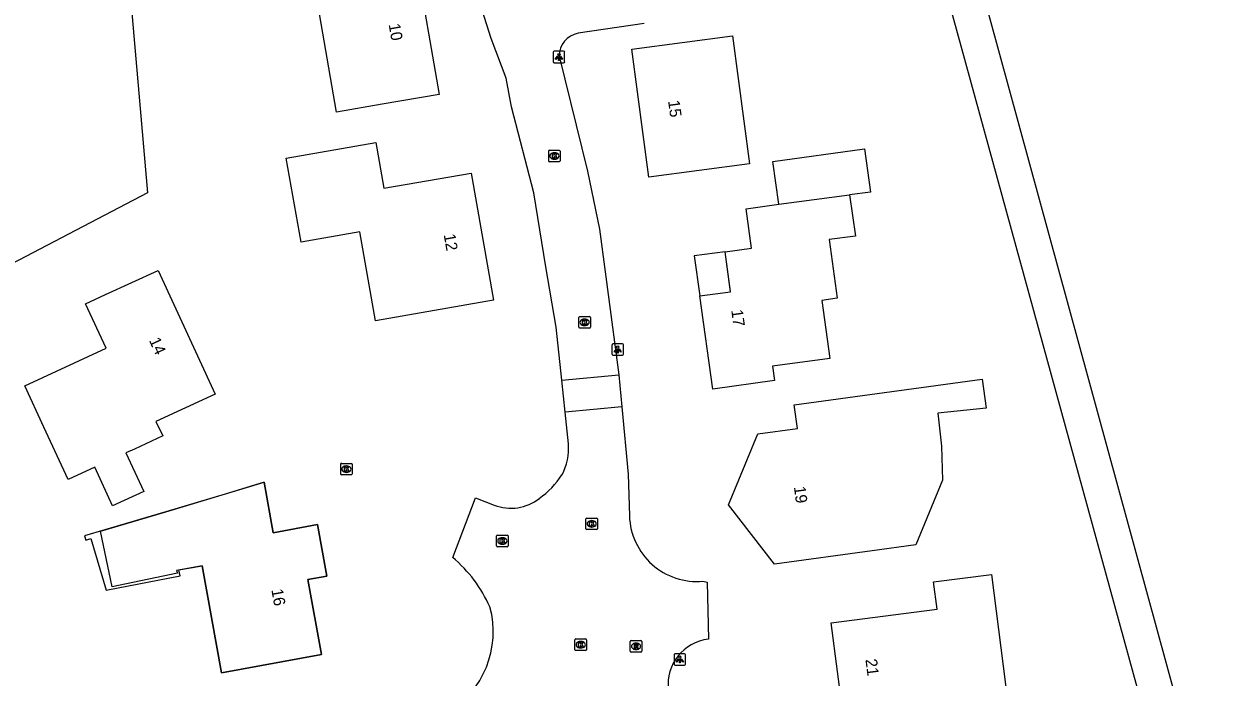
# Model space of a CAD drawing. Extents: x 162157 to 163165, y 378998 to 380775.
# Drawn here: x 162698.9 to 162802.1, y 380030.2 to 380086.7 of the extents above; entities that cross this region are included whole.
import ezdxf

# ---------------------------------------------------------------- set-up
doc = ezdxf.new("R2010")
doc.units = 0
for name, color, linetype in [('IMGEO_Kolk', 7, 'Continuous'), ('IMGEO_Lichtpunt', 7, 'Continuous'), ('IMGEO_Naaldbos', 7, 'Continuous'), ('IMGEO_Pand', 7, 'Continuous'), ('IMGEO_Pand_nummerreeks', 7, 'Continuous'), ('IMGEO_Pand_overbouw', 7, 'Continuous'), ('IMGEO_Pand_vergunning_verleend', 7, 'Continuous'), ('IMGEO_Rijbaan_lokaal_open', 7, 'Continuous'), ('IMGEO_Rioolput', 7, 'Continuous'), ('IMGEO_Voetpad_onverhard', 7, 'Continuous')]:
    doc.layers.add(name, color=color, linetype=linetype)

msp = doc.modelspace()

# ---------------------------------------------------------------- linework, layer by layer
at = {"layer": 'IMGEO_Kolk'}
for p, q in [((162744.23, 380074.86), (162744.23, 380075.71)), ((162744.3, 380075.79), (162745.15, 380075.79)), ((162745.15, 380074.79), (162744.3, 380074.79)), ((162744.74, 380075.01), (162744.71, 380075.01)), ((162744.72, 380075.57), (162744.74, 380075.57)), ((162745.23, 380075.71), (162745.23, 380074.86)), ((162746.91, 380061.4), (162747.76, 380061.4)), ((162746.84, 380060.48), (162746.84, 380061.33)), ((162747.76, 380060.4), (162746.91, 380060.4)), ((162747.32, 380061.18), (162747.35, 380061.18)), ((162747.35, 380060.62), (162747.32, 380060.62)), ((162747.84, 380061.33), (162747.84, 380060.48)), ((162726.25, 380047.79), (162726.25, 380048.64)), ((162726.32, 380048.71), (162727.17, 380048.71)), ((162726.74, 380048.49), (162726.76, 380048.49)), ((162727.25, 380048.64), (162727.25, 380047.79)), ((162727.17, 380047.71), (162726.32, 380047.71)), ((162726.76, 380047.93), (162726.73, 380047.93)), ((162747.45, 380043.05), (162747.45, 380043.91)), ((162747.52, 380043.98), (162748.38, 380043.98)), ((162748.45, 380043.91), (162748.45, 380043.05)), ((162748.38, 380042.98), (162747.52, 380042.98)), ((162747.96, 380043.2), (162747.93, 380043.2)), ((162747.94, 380043.76), (162747.96, 380043.76)), ((162739.73, 380041.58), (162739.73, 380042.43)), ((162739.8, 380042.5), (162740.65, 380042.5)), ((162740.21, 380042.28), (162740.24, 380042.28)), ((162740.73, 380042.43), (162740.73, 380041.58)), ((162740.65, 380041.5), (162739.8, 380041.5)), ((162740.24, 380041.72), (162740.21, 380041.72)), ((162746.57, 380033.53), (162747.42, 380033.53)), ((162746.5, 380032.6), (162746.5, 380033.45)), ((162747.42, 380032.53), (162746.57, 380032.53)), ((162747.01, 380032.75), (162746.98, 380032.75)), ((162746.99, 380033.31), (162747.01, 380033.31)), ((162747.5, 380033.45), (162747.5, 380032.6))]:
    msp.add_line(p, q, dxfattribs=at)
for points in [[(162744.23, 380074.86), (162744.23, 380075.71)], [(162744.3, 380075.79), (162745.15, 380075.79)], [(162745.15, 380074.79), (162744.3, 380074.79)], [(162744.55, 380075.49), (162744.67, 380075.49), (162744.67, 380075.34), (162744.8, 380075.49), (162744.97, 380075.49), (162744.82, 380075.34), (162744.97, 380075.09), (162744.82, 380075.09), (162744.74, 380075.25), (162744.67, 380075.18), (162744.67, 380075.09), (162744.55, 380075.09), (162744.55, 380075.49)], [(162745.23, 380075.71), (162745.23, 380074.86)], [(162746.91, 380061.4), (162747.76, 380061.4)], [(162746.84, 380060.48), (162746.84, 380061.33)], [(162747.76, 380060.4), (162746.91, 380060.4)], [(162747.16, 380061.1), (162747.28, 380061.1), (162747.28, 380060.95), (162747.41, 380061.1), (162747.57, 380061.1), (162747.43, 380060.95), (162747.58, 380060.7), (162747.43, 380060.7), (162747.34, 380060.87), (162747.28, 380060.8), (162747.28, 380060.7), (162747.16, 380060.7), (162747.16, 380061.1)], [(162747.84, 380061.33), (162747.84, 380060.48)], [(162726.25, 380047.79), (162726.25, 380048.64)], [(162726.32, 380048.71), (162727.17, 380048.71)], [(162726.57, 380048.41), (162726.69, 380048.41), (162726.69, 380048.26), (162726.82, 380048.41), (162726.99, 380048.41), (162726.84, 380048.26), (162726.99, 380048.01), (162726.84, 380048.01), (162726.76, 380048.18), (162726.69, 380048.11), (162726.69, 380048.01), (162726.57, 380048.01), (162726.57, 380048.41)], [(162727.25, 380048.64), (162727.25, 380047.79)], [(162727.17, 380047.71), (162726.32, 380047.71)], [(162747.45, 380043.05), (162747.45, 380043.91)], [(162747.52, 380043.98), (162748.38, 380043.98)], [(162748.45, 380043.91), (162748.45, 380043.05)], [(162748.38, 380042.98), (162747.52, 380042.98)], [(162747.77, 380043.68), (162747.89, 380043.68), (162747.89, 380043.53), (162748.02, 380043.68), (162748.19, 380043.68), (162748.04, 380043.53), (162748.19, 380043.28), (162748.04, 380043.28), (162747.96, 380043.44), (162747.89, 380043.38), (162747.89, 380043.28), (162747.77, 380043.28), (162747.77, 380043.68)], [(162739.73, 380041.58), (162739.73, 380042.43)], [(162739.8, 380042.5), (162740.65, 380042.5)], [(162740.05, 380042.2), (162740.17, 380042.2), (162740.17, 380042.05), (162740.3, 380042.2), (162740.46, 380042.2), (162740.32, 380042.05), (162740.47, 380041.8), (162740.32, 380041.8), (162740.23, 380041.97), (162740.17, 380041.9), (162740.17, 380041.8), (162740.05, 380041.8), (162740.05, 380042.2)], [(162740.73, 380042.43), (162740.73, 380041.58)], [(162740.65, 380041.5), (162739.8, 380041.5)], [(162746.57, 380033.53), (162747.42, 380033.53)], [(162746.5, 380032.6), (162746.5, 380033.45)], [(162747.42, 380032.53), (162746.57, 380032.53)], [(162746.82, 380033.23), (162746.94, 380033.23), (162746.94, 380033.07), (162747.07, 380033.23), (162747.24, 380033.23), (162747.09, 380033.08), (162747.24, 380032.83), (162747.09, 380032.83), (162747.01, 380032.99), (162746.94, 380032.92), (162746.94, 380032.83), (162746.82, 380032.83), (162746.82, 380033.23)], [(162747.5, 380033.45), (162747.5, 380032.6)]]:
    msp.add_lwpolyline(points, dxfattribs=at)
for centre, start, end in [((162744.3, 380075.71), 91.552, 178.448), ((162744.3, 380075.71), 91.552, 178.448), ((162744.3, 380074.86), 181.552, 268.448), ((162744.3, 380074.86), 181.552, 268.448), ((162745.15, 380075.71), 1.552, 88.448), ((162745.15, 380075.71), 1.552, 88.448), ((162745.15, 380074.86), 271.552, 358.448), ((162745.15, 380074.86), 271.552, 358.448), ((162746.91, 380061.33), 91.552, 178.448), ((162746.91, 380061.33), 91.552, 178.448), ((162747.76, 380061.33), 1.552, 88.448), ((162747.76, 380061.33), 1.552, 88.448), ((162746.91, 380060.48), 181.552, 268.448), ((162746.91, 380060.48), 181.552, 268.448), ((162747.76, 380060.48), 271.552, 358.448), ((162747.76, 380060.48), 271.552, 358.448), ((162726.32, 380048.64), 91.552, 178.448), ((162726.32, 380048.64), 91.552, 178.448), ((162727.17, 380048.64), 1.552, 88.448), ((162727.17, 380048.64), 1.552, 88.448), ((162726.32, 380047.79), 181.552, 268.448), ((162726.32, 380047.79), 181.552, 268.448), ((162727.17, 380047.79), 271.552, 358.448), ((162727.17, 380047.79), 271.552, 358.448), ((162747.53, 380043.9), 91.552, 178.448), ((162747.53, 380043.9), 91.552, 178.448), ((162748.37, 380043.9), 1.552, 88.448), ((162748.37, 380043.9), 1.552, 88.448), ((162747.53, 380043.06), 181.552, 268.448), ((162747.53, 380043.06), 181.552, 268.448), ((162748.37, 380043.06), 271.552, 358.448), ((162748.37, 380043.06), 271.552, 358.448), ((162739.8, 380042.43), 91.552, 178.448), ((162739.8, 380042.43), 91.552, 178.448), ((162740.65, 380042.43), 1.552, 88.448), ((162740.65, 380042.43), 1.552, 88.448), ((162739.8, 380041.58), 181.552, 268.448), ((162739.8, 380041.58), 181.552, 268.448), ((162740.65, 380041.58), 271.552, 358.448), ((162740.65, 380041.58), 271.552, 358.448), ((162746.57, 380033.45), 91.552, 178.448), ((162746.57, 380033.45), 91.552, 178.448), ((162747.42, 380033.45), 1.552, 88.448), ((162747.42, 380033.45), 1.552, 88.448), ((162746.57, 380032.6), 181.552, 268.448), ((162746.57, 380032.6), 181.552, 268.448), ((162747.42, 380032.6), 271.552, 358.448), ((162747.42, 380032.6), 271.552, 358.448)]:
    msp.add_arc(centre, 0.0765, start, end, dxfattribs=at)
for centre, major_axis, ratio, start_param, end_param in [((162744.71, 380075.29), (-0.387, 0.002), 0.722429, 4.712389, 7.853982), ((162744.74, 380075.29), (-0.39, 0.002), 0.717154, 1.570796, 4.712389), ((162747.32, 380060.9), (-0.387, 0.002), 0.722429, 4.712389, 7.853982), ((162747.35, 380060.9), (-0.39, 0.002), 0.717154, 1.570796, 4.712389), ((162726.73, 380048.21), (-0.387, 0.002), 0.722429, 4.712389, 7.853982), ((162726.76, 380048.21), (-0.39, 0.002), 0.717154, 1.570796, 4.712389), ((162747.94, 380043.48), (-0.387, 0.002), 0.722429, 4.712389, 7.853982), ((162747.96, 380043.48), (-0.39, 0.002), 0.717154, 1.570796, 4.712389), ((162740.21, 380042), (-0.387, 0.002), 0.722429, 4.712389, 7.853982), ((162740.24, 380042), (-0.39, 0.002), 0.717154, 1.570796, 4.712389), ((162746.98, 380033.03), (-0.387, 0.002), 0.722429, 4.712389, 7.853982), ((162747.01, 380033.03), (-0.39, 0.002), 0.717154, 1.570796, 4.712389)]:
    msp.add_ellipse(centre, major_axis=major_axis, ratio=ratio, start_param=start_param, end_param=end_param, dxfattribs=at)
at = {"layer": 'IMGEO_Lichtpunt'}
for p, q in [((162744.62, 380084.25), (162744.62, 380083.44)), ((162744.62, 380084.25), (162744.62, 380083.44)), ((162745.52, 380084.34), (162744.71, 380084.34)), ((162745.52, 380084.34), (162744.71, 380084.34)), ((162745.61, 380083.44), (162745.61, 380084.25)), ((162745.61, 380083.44), (162745.61, 380084.25)), ((162744.71, 380083.35), (162745.52, 380083.35)), ((162744.71, 380083.35), (162745.52, 380083.35)), ((162749.7, 380058.96), (162749.7, 380058.15)), ((162749.7, 380058.96), (162749.7, 380058.15)), ((162750.61, 380059.05), (162749.8, 380059.05)), ((162750.61, 380059.05), (162749.8, 380059.05)), ((162750.7, 380058.15), (162750.7, 380058.96)), ((162750.7, 380058.15), (162750.7, 380058.96)), ((162749.8, 380058.06), (162750.61, 380058.06)), ((162749.8, 380058.06), (162750.61, 380058.06)), ((162755.07, 380032.16), (162755.07, 380031.35)), ((162755.07, 380032.16), (162755.07, 380031.35)), ((162755.97, 380032.25), (162755.16, 380032.25)), ((162755.97, 380032.25), (162755.16, 380032.25)), ((162756.06, 380031.35), (162756.06, 380032.16)), ((162756.06, 380031.35), (162756.06, 380032.16)), ((162755.16, 380031.26), (162755.97, 380031.26)), ((162755.16, 380031.26), (162755.97, 380031.26))]:
    msp.add_line(p, q, dxfattribs=at)
for points in [[(162744.99, 380083.91), (162745.03, 380083.89), (162744.84, 380083.62), (162744.8, 380083.65), (162744.99, 380083.91)], [(162745.09, 380083.87), (162745.14, 380083.87), (162745.14, 380083.54), (162745.09, 380083.54), (162745.09, 380083.87)], [(162745.2, 380083.89), (162745.24, 380083.91), (162745.43, 380083.65), (162745.39, 380083.62), (162745.2, 380083.89)], [(162750.08, 380058.62), (162750.12, 380058.59), (162749.93, 380058.33), (162749.89, 380058.36), (162750.08, 380058.62)], [(162750.18, 380058.57), (162750.23, 380058.57), (162750.23, 380058.25), (162750.18, 380058.25), (162750.18, 380058.57)], [(162750.29, 380058.59), (162750.33, 380058.62), (162750.51, 380058.36), (162750.48, 380058.33), (162750.29, 380058.59)], [(162755.44, 380031.82), (162755.48, 380031.79), (162755.29, 380031.53), (162755.25, 380031.56), (162755.44, 380031.82)], [(162755.54, 380031.77), (162755.59, 380031.77), (162755.59, 380031.45), (162755.54, 380031.45), (162755.54, 380031.77)], [(162755.65, 380031.79), (162755.69, 380031.82), (162755.88, 380031.56), (162755.84, 380031.53), (162755.65, 380031.79)]]:
    msp.add_lwpolyline(points, dxfattribs=at)
for centre in [(162745.12, 380084.05), (162750.2, 380058.76), (162755.57, 380031.96)]:
    msp.add_circle(centre, 0.0994, dxfattribs=at)
for centre, start, end in [((162744.71, 380084.25), 90, 180), ((162744.71, 380084.25), 90, 180), ((162745.52, 380084.25), 0, 90), ((162745.52, 380084.25), 0, 90), ((162744.71, 380083.44), 180, 270), ((162744.71, 380083.44), 180, 270), ((162745.52, 380083.44), 270, 0), ((162745.52, 380083.44), 270, 360), ((162749.8, 380058.96), 90, 180), ((162749.8, 380058.96), 90, 180), ((162750.61, 380058.96), 0, 90), ((162750.61, 380058.96), 0, 90), ((162749.8, 380058.15), 180, 270), ((162749.8, 380058.15), 180, 270), ((162750.61, 380058.15), 270, 0), ((162750.61, 380058.15), 270, 360), ((162755.16, 380032.16), 90, 180), ((162755.16, 380032.16), 90, 180), ((162755.97, 380032.16), 0, 90), ((162755.97, 380032.16), 0, 90), ((162755.16, 380031.35), 180, 270), ((162755.16, 380031.35), 180, 270), ((162755.97, 380031.35), 270, 0), ((162755.97, 380031.35), 270, 360)]:
    msp.add_arc(centre, 0.0946, start, end, dxfattribs=at)
at = {"layer": 'IMGEO_Naaldbos'}
msp.add_lwpolyline([(162729.41, 380100.06), (162720.42, 380098.09), (162713.95, 380095.98), (162707.67, 380093.67), (162709.55, 380072.09), (162684.74, 380059.13), (162663.78, 380052.37)], dxfattribs=at)
at = {"layer": 'IMGEO_Pand'}
for points in [[(162725.88, 380079.07), (162723.89, 380090.6), (162720.98, 380090.09), (162720.31, 380093.96), (162722.7, 380094.37), (162727.63, 380095.22), (162728.25, 380091.61), (162732.73, 380092.38), (162734.76, 380080.6), (162729.84, 380079.76), (162725.88, 380079.07)], [(162751.41, 380084.52), (162760.11, 380085.68), (162761.6, 380074.62), (162752.9, 380073.45), (162751.41, 380084.52)], [(162722.82, 380067.83), (162721.55, 380075.09), (162729.28, 380076.45), (162729.98, 380072.49), (162737.54, 380073.81), (162739.47, 380062.82), (162729.26, 380061.04), (162727.91, 380068.72), (162722.82, 380067.83)], [(162764.13, 380071.11), (162763.62, 380074.8), (162771.54, 380075.89), (162772.05, 380072.17), (162770.25, 380071.92)], [(162770.25, 380071.92), (162770.75, 380068.36), (162768.48, 380068.05), (162769.18, 380062.98), (162767.85, 380062.79), (162768.54, 380057.78), (162763.58, 380057.1), (162763.75, 380055.86), (162758.41, 380055.12), (162757.29, 380063.19), (162759.94, 380063.55), (162759.95, 380063.56), (162759.48, 380067), (162761.77, 380067.32), (162761.3, 380070.72), (162764.13, 380071.11)], [(162764.13, 380071.11), (162770.25, 380071.92)], [(162702.69, 380047.31), (162700.59, 380051.85), (162698.94, 380055.41), (162705.97, 380058.66), (162704.2, 380062.5), (162705.93, 380063.3), (162710.47, 380065.39), (162715.41, 380054.7), (162710.28, 380052.33), (162710.86, 380051.08), (162708.41, 380049.95), (162707.67, 380049.61), (162709.22, 380046.28), (162706.53, 380045.03), (162704.99, 380048.37), (162702.69, 380047.31)], [(162759.79, 380045.11), (162762.31, 380051.26), (162765.74, 380051.73), (162765.46, 380053.78), (162781.7, 380056), (162782.05, 380053.49), (162777.88, 380053.04), (162778.18, 380050.2), (162778.27, 380047.27), (162775.98, 380041.67), (162772.2, 380041.16), (162763.75, 380040), (162759.79, 380045.11)], [(162724.25, 380043.41), (162720.41, 380042.71), (162719.62, 380047.07), (162716.27, 380046.06), (162711.13, 380044.53), (162704.11, 380042.43), (162704.21, 380042.07), (162704.66, 380042.21), (162705.98, 380037.76), (162712.36, 380038.98), (162712.26, 380039.49), (162714.26, 380039.85), (162715.94, 380030.61), (162724.6, 380032.18), (162723.42, 380038.67), (162725.06, 380038.97), (162724.25, 380043.41)], [(162768.66, 380034.92), (162777.81, 380036.09), (162777.5, 380038.47), (162782.5, 380039.11), (162784.34, 380024.83), (162781.79, 380024.5), (162774.7, 380023.58), (162774.24, 380027.1), (162769.74, 380026.52), (162768.66, 380034.92)]]:
    msp.add_lwpolyline(points, dxfattribs=at)
at = {"layer": 'IMGEO_Pand_overbouw'}
msp.add_lwpolyline([(162759.48, 380067), (162756.82, 380066.64), (162757.29, 380063.19), (162759.94, 380063.55)], close=True, dxfattribs=at)
at = {"layer": 'IMGEO_Pand_vergunning_verleend'}
msp.add_lwpolyline([(162705.49, 380042.84), (162711.13, 380044.53), (162719.62, 380047.07), (162720.41, 380042.71), (162724.25, 380043.41), (162725.06, 380038.97), (162723.42, 380038.67), (162724.6, 380032.18), (162715.94, 380030.61), (162714.26, 380039.85), (162712.06, 380039.45), (162712.15, 380039.21), (162706.49, 380038.03), (162705.49, 380042.84)], dxfattribs=at)
at = {"layer": 'IMGEO_Rijbaan_lokaal_open'}
for points in [[(162745.36, 380055.89), (162744.87, 380060.48), (162743.98, 380065.69), (162742.96, 380072.1), (162741.01, 380079.54), (162740.55, 380082), (162739.26, 380085.44), (162736.86, 380093), (162735.21, 380097)], [(162752.5, 380086.74), (162746.77, 380085.89)], [(162745.15, 380083.91), (162747.58, 380073.97), (162748.63, 380068.95), (162750.3, 380056.36)], [(162745.36, 380055.89), (162750.3, 380056.36)], [(162750.3, 380056.36), (162750.56, 380053.6)], [(162745.65, 380053.14), (162745.36, 380055.89)], [(162750.56, 380053.6), (162745.65, 380053.14)], [(162745.93, 380050.39), (162745.65, 380053.14)], [(162750.56, 380053.6), (162751.11, 380047.78), (162751.21, 380044.16)], [(162735.94, 380040.58), (162737.91, 380045.72), (162739.53, 380045.1)], [(162757.56, 380038.51), (162757.92, 380038.45), (162758.04, 380033.51)]]:
    msp.add_lwpolyline(points, dxfattribs=at)
for centre, radius, start, end in [((162747.14, 380083.94), 1.99, 100.6707, 180.6654), ((162740.91, 380050.03), 5.04, 332.6323, 4.0641), ((162738.89, 380051.99), 7.77, 305.6576, 326.6328), ((162740.97, 380048.84), 4.01, 248.9179, 307.758), ((162757.07, 380044.35), 5.86, 181.932, 274.7864), ((162728.13, 380031.37), 12.07, 24.0921, 49.7375), ((162731.24, 380034.16), 8.2, 301.0216, 15.1062), ((162758.5, 380029.59), 3.95, 96.7749, 186.0023)]:
    msp.add_arc(centre, radius, start, end, dxfattribs=at)
at = {"layer": 'IMGEO_Rioolput'}
for p, q in [((162751.28, 380032.47), (162751.28, 380033.32)), ((162751.35, 380033.39), (162752.21, 380033.39)), ((162751.79, 380032.61), (162751.76, 380032.61)), ((162751.77, 380033.17), (162751.79, 380033.17)), ((162752.28, 380033.32), (162752.28, 380032.47)), ((162752.21, 380032.39), (162751.35, 380032.39))]:
    msp.add_line(p, q, dxfattribs=at)
for points in [[(162751.28, 380032.47), (162751.28, 380033.32)], [(162751.35, 380033.39), (162752.21, 380033.39)], [(162751.87, 380033.09), (162751.62, 380033.09), (162751.62, 380032.69)], [(162751.62, 380032.69), (162751.74, 380032.69), (162751.74, 380032.85), (162751.75, 380032.85)], [(162751.79, 380033.01), (162751.74, 380033.01), (162751.74, 380032.93)], [(162751.74, 380032.93), (162751.79, 380032.93)], [(162751.8, 380032.82), (162751.87, 380032.69), (162752.01, 380032.69), (162751.94, 380032.82)], [(162752.28, 380033.32), (162752.28, 380032.47)], [(162752.21, 380032.39), (162751.35, 380032.39)]]:
    msp.add_lwpolyline(points, dxfattribs=at)
for centre, radius, start, end in [((162751.36, 380033.32), 0.0765, 91.552, 178.448), ((162751.36, 380033.32), 0.0765, 91.552, 178.448), ((162751.36, 380032.47), 0.0765, 181.552, 268.448), ((162751.36, 380032.47), 0.0765, 181.552, 268.448), ((162751.75, 380032.8), 0.0533, 26.0293, 88.6989), ((162751.8, 380032.91), 0.0964, 77.0061, 93.1865), ((162751.78, 380033.12), 0.19, 274.7715, 282.9687), ((162751.81, 380032.97), 0.0378, 276.6634, 79.6772), ((162751.87, 380032.98), 0.109, 350.3612, 89.416), ((162751.87, 380032.98), 0.112, 277.5842, 350.9817), ((162751.85, 380032.76), 0.108, 29.5134, 73.7905), ((162752.2, 380033.32), 0.0765, 1.552, 88.448), ((162752.2, 380033.32), 0.0765, 1.552, 88.448), ((162752.2, 380032.47), 0.0765, 271.552, 358.448), ((162752.2, 380032.47), 0.0765, 271.552, 358.448)]:
    msp.add_arc(centre, radius, start, end, dxfattribs=at)
for centre, major_axis, ratio, start_param, end_param in [((162751.77, 380032.89), (-0.387, 0.002), 0.722429, 4.712389, 7.853982), ((162751.79, 380032.89), (-0.39, 0.002), 0.717154, 1.570796, 4.712389)]:
    msp.add_ellipse(centre, major_axis=major_axis, ratio=ratio, start_param=start_param, end_param=end_param, dxfattribs=at)
at = {"layer": 'IMGEO_Voetpad_onverhard'}
for points in [[(162809.65, 379831.46), (162812.11, 379849.65), (162817.16, 379880.4), (162821.28, 379907.95), (162822.46, 379914.4), (162823.42, 379923.1), (162829.43, 379962.3), (162828.91, 379964.74), (162828.06, 379966.29), (162826.92, 379967.34), (162825.63, 379968.18), (162823.91, 379968.88), (162818.47, 379969.39), (162816.5, 379970.11), (162814.96, 379971.24), (162813.68, 379973.73), (162812.62, 379976.53), (162806.22, 380000), (162780.64, 380093.58), (162779.59, 380093.44)], [(162778.43, 380090.09), (162778.75, 380088.93), (162798.61, 380016.47)]]:
    msp.add_lwpolyline(points, dxfattribs=at)

# ---------------------------------------------------------------- texts
at = {"layer": 'IMGEO_Pand_nummerreeks'}
for s, rotation, p in [('10', 279.7925, (162730.39, 380086.66)), ('15', 277.6462, (162754.55, 380080.05)), ('12', 279.9419, (162735.15, 380068.48)), ('17', 277.8436, (162760.01, 380061.95)), ('14', 294.7974, (162709.66, 380059.34)), ('19', 277.2878, (162765.43, 380046.68)), ('16', 280.2958, (162720.25, 380037.78)), ('21', 277.3394, (162771.61, 380031.75))]:
    msp.add_text(s, height=1, rotation=rotation, dxfattribs=at).set_placement(p)

doc.saveas('drawing.dxf')
